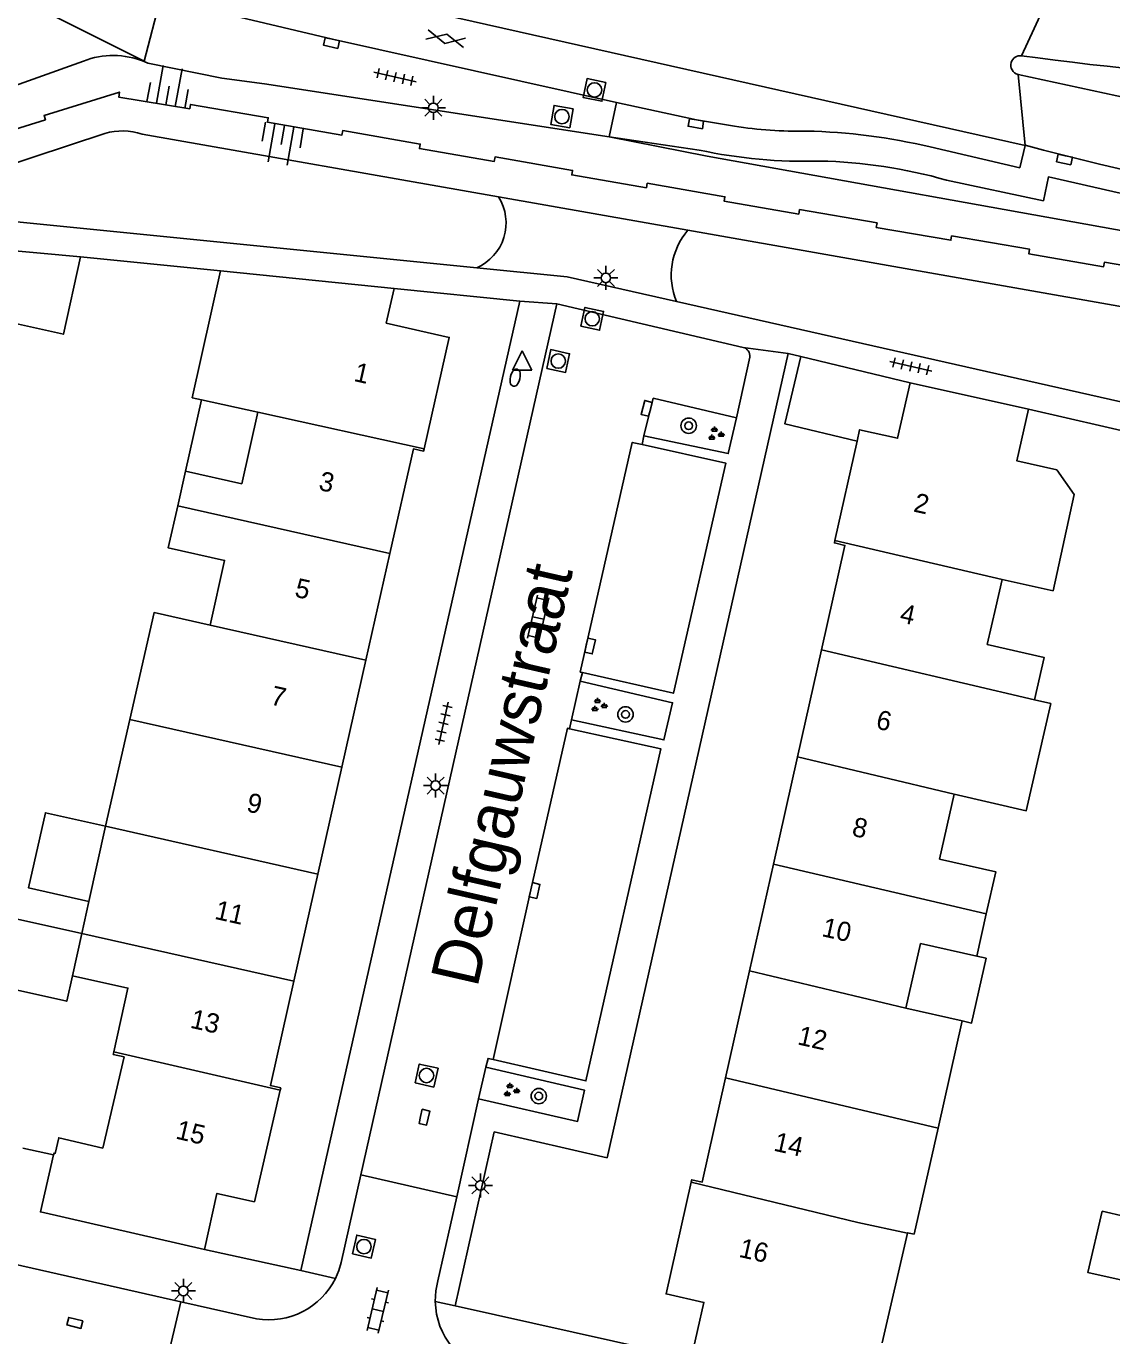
# Model space of a CAD drawing. Extents: x 128999 to 131010, y 395498 to 399007.
# Drawn here: x 129211.9 to 129268.4, y 398569.2 to 398637.3 of the extents above; entities that cross this region are included whole.
import ezdxf

# ---------------------------------------------------------------- set-up
doc = ezdxf.new("R2010")
doc.units = 0
for name, color, linetype in [('gg-afsc-erfafscheiding', 7, 'Continuous'), ('gg-afsc-muur', 7, 'Continuous'), ('gg-anno-huisnummerreeks BGT', 7, 'Continuous'), ('gg-anno-openbare ruimte label', 7, 'Continuous'), ('gg-bbg-bijgebouw', 7, 'Continuous'), ('gg-bbg-gedigitaliseerde bebouwing', 7, 'Continuous'), ('gg-bbg-hoofdgebouw', 7, 'Continuous'), ('gg-bbg-luifel en loopbrug', 7, 'Continuous'), ('gg-bbg-tussenscheiding', 7, 'Continuous'), ('gg-knt-bovenkant onderkant talud', 7, 'Continuous'), ('gg-knt-verharding', 7, 'Continuous'), ('gg-knt-verharding nz', 7, 'Continuous'), ('gt-grn-groengrens', 7, 'Continuous'), ('gt-grn-weggrens', 7, 'Continuous'), ('gt-symb-boom', 7, 'Continuous'), ('gt-symb-brandkraan', 7, 'Continuous'), ('gt-symb-gesloten verharding', 7, 'Continuous'), ('gt-symb-groenvak', 7, 'Continuous'), ('gt-symb-klinker verharding', 7, 'Continuous'), ('gt-symb-kolk', 7, 'Continuous'), ('gt-symb-lichtmast', 7, 'Continuous'), ('gt-symb-rioolschacht', 7, 'Continuous'), ('gt-symb-talud symbool', 7, 'Continuous'), ('gt-symb-tegel verharding', 7, 'Continuous'), ('gt-symb-waterafsluiter', 7, 'Continuous')]:
    doc.layers.add(name, color=color, linetype=linetype)

# ---------------------------------------------------------------- blocks, each defined once
blk = doc.blocks.new('gt0-TEG1')
at = {"layer": 'gt-symb-tegel verharding'}
for p, q in [((-1.125, 0), (1.125, 0)), ((-0.9, -0.25), (-0.9, 0.25)), ((-0.45, -0.25), (-0.45, 0.25)), ((0, -0.25), (0, 0.25)), ((0.45, -0.25), (0.45, 0.25)), ((0.9, -0.25), (0.9, 0.25))]:
    blk.add_line(p, q, dxfattribs=at)
blk = doc.blocks.new('gt0-GESVH1')
at = {"layer": 'gt-symb-gesloten verharding'}
for p, q in [((-0.992, -0.261), (0.008, 0.239)), ((0.008, -0.261), (-0.992, 0.239)), ((0.008, 0.239), (1.008, -0.261)), ((1.008, 0.239), (0.008, -0.261))]:
    blk.add_line(p, q, dxfattribs=at)
blk = doc.blocks.new('gt0-RS')
at = {"layer": 'gt-symb-rioolschacht'}
blk.add_lwpolyline([(-0.5, -0.5), (0.5, -0.5), (0.5, 0.5), (-0.5, 0.5)], close=True, dxfattribs=at)
blk.add_circle((0, 0), 0.375, dxfattribs=at)
blk = doc.blocks.new('gt0-TALUD_1')
at = {"layer": 'gt-symb-talud symbool'}
for p, q in [((-1, -1), (-1, 0)), ((-0.5, -2), (-0.5, 0)), ((0, -1), (0, 0)), ((0.5, -2), (0.5, 0)), ((1, -1), (1, 0))]:
    blk.add_line(p, q, dxfattribs=at)
blk = doc.blocks.new('gt0-KOLK')
at = {"layer": 'gt-symb-kolk'}
blk.add_lwpolyline([(0, 0), (0.375, 0), (0.375, 0.4), (-0.375, 0.4), (-0.375, 0), (0, 0)], dxfattribs=at)
blk = doc.blocks.new('gt0-BOOM')
at = {"layer": 'gt-symb-boom'}
for radius in [0.4, 0.2]:
    blk.add_circle((0, 0), radius, dxfattribs=at)
blk = doc.blocks.new('gt0-GRVAK')
at = {"layer": 'gt-symb-groenvak'}
for p, q in [((-0.11, 0.189), (-0.228, 0.24)), ((-0.182, 0.153), (0.088, 0.153)), ((-0.091, 0.211), (-0.156, 0.322)), ((-0.047, 0.214), (-0.047, 0.393)), ((-0.004, 0.211), (0.061, 0.322)), ((0.015, 0.189), (0.133, 0.24)), ((0.262, -0.052), (0.197, 0.059)), ((0.305, -0.049), (0.305, 0.13)), ((0.349, -0.052), (0.414, 0.059)), ((-0.245, -0.228), (-0.363, -0.177)), ((-0.318, -0.264), (-0.047, -0.264)), ((-0.226, -0.206), (-0.291, -0.095)), ((-0.183, -0.203), (-0.183, -0.024)), ((-0.139, -0.206), (-0.074, -0.095)), ((-0.12, -0.228), (-0.002, -0.177)), ((0.243, -0.074), (0.125, -0.023)), ((0.17, -0.11), (0.441, -0.11)), ((0.368, -0.074), (0.486, -0.023))]:
    blk.add_line(p, q, dxfattribs=at)
blk = doc.blocks.new('gt0-KL1')
at = {"layer": 'gt-symb-klinker verharding'}
for p, q in [((-1.15, 0.3), (1.15, 0.3)), ((-1, -0.3), (-1, 0.3)), ((-0.5, 0.3), (-0.5, 0.45)), ((0, -0.3), (0, 0.3)), ((0.5, 0.3), (0.5, 0.45)), ((1, -0.3), (1, 0.3)), ((-1.15, -0.3), (1.15, -0.3)), ((-0.5, -0.45), (-0.5, -0.3)), ((0.5, -0.45), (0.5, -0.3))]:
    blk.add_line(p, q, dxfattribs=at)
blk = doc.blocks.new('gt0-LMAST')
at = {"layer": 'gt-symb-lichtmast'}
for p, q in [((-0.182, 0.173), (-0.447, 0.438)), ((-0.005, 0.246), (-0.005, 0.621)), ((0.172, 0.173), (0.437, 0.438)), ((-0.255, -0.004), (-0.63, -0.004)), ((-0.182, -0.181), (-0.447, -0.446)), ((-0.005, -0.254), (-0.005, -0.629)), ((0.437, -0.446), (0.172, -0.181)), ((0.245, -0.004), (0.62, -0.004))]:
    blk.add_line(p, q, dxfattribs=at)
blk.add_circle((-0.005, -0.004), 0.25, dxfattribs=at)
blk = doc.blocks.new('gt0-BR')
at = {"layer": 'gt-symb-brandkraan'}
for centre, radius, start, end in [((-0.244, 0), 0.206, 107.56694, 252.43307), ((0.599, -2.664), 3, 106.89205, 107.56694), ((0, -0.691), 0.938, 73.10799, 106.89205), ((-0.599, -2.664), 3, 72.43309, 73.10799), ((0.244, 0), 0.206, 287.56695, 72.43309), ((0.599, 2.664), 3, 252.43307, 253.10797), ((0, 0.691), 0.938, 253.10797, 286.89206), ((-0.599, 2.664), 3, 286.89206, 287.56695)]:
    blk.add_arc(centre, radius, start, end, dxfattribs=at)
blk = doc.blocks.new('gt0-WAFSL')
at = {"layer": 'gt-symb-waterafsluiter'}
for p, q in [((-0.5, -0.333), (0, 0.667)), ((0, 0.667), (0.5, -0.333)), ((0.5, -0.333), (-0.5, -0.333))]:
    blk.add_line(p, q, dxfattribs=at)

msp = doc.modelspace()

# ---------------------------------------------------------------- linework, layer by layer
at = {"layer": 'gg-afsc-erfafscheiding'}
msp.add_lwpolyline([(129209.183, 398631.305), (129212.918, 398632.463), (129212.849, 398632.689), (129216.765, 398633.902), (129216.732, 398633.641), (129220.43, 398633.031), (129220.471, 398633.261), (129224.511, 398632.565), (129224.471, 398632.332), (129228.343, 398631.663), (129228.384, 398631.896), (129232.414, 398631.199), (129232.373, 398630.967), (129236.267, 398630.295), (129236.307, 398630.527), (129240.337, 398629.831), (129240.297, 398629.598), (129244.179, 398628.929), (129244.218, 398629.159), (129248.259, 398628.462), (129248.22, 398628.231), (129252.102, 398627.56), (129252.142, 398627.792), (129256.172, 398627.096), (129256.131, 398626.864), (129260.015, 398626.194), (129260.054, 398626.424), (129264.104, 398625.726), (129264.065, 398625.494), (129267.956, 398624.821), (129267.997, 398625.053), (129272.028, 398624.357)], dxfattribs=at)
at = {"layer": 'gg-afsc-muur'}
for p, q in [((129222.03, 398624.61), (129214.752, 398625.327)), ((129278.974, 398613.99), (129264.06, 398617.41)), ((129213.347, 398578.636), (129211.749, 398578.99))]:
    msp.add_line(p, q, dxfattribs=at)
at = {"layer": 'gg-bbg-bijgebouw'}
msp.add_lwpolyline([(129270.275, 398575.159), (129267.887, 398575.707), (129267.14, 398572.512), (129269.546, 398571.98)], dxfattribs=at)
at = {"layer": 'gg-bbg-gedigitaliseerde bebouwing'}
for p, q in [((129221.037, 398617.902), (129220.555, 398618.01)), ((129223.97, 398617.258), (129221.037, 398617.902)), ((129219.8, 398612.39), (129220.205, 398614.194)), ((129262.69, 398608.55), (129262.36, 398607.125)), ((129262.36, 398607.125), (129261.91, 398605.18)), ((129264.365, 398602.299), (129265.21, 398602.105)), ((129217.315, 398601.269), (129216.043, 398595.724)), ((129260.18, 398597.39), (129259.42, 398594.02)), ((129215.186, 398591.816), (129216.043, 398595.724)), ((129214.819, 398590.14), (129215.186, 398591.816)), ((129214.33, 398587.95), (129214.819, 398590.14)), ((129258.43, 398589.63), (129257.67, 398586.26)), ((129260.6, 398585.599), (129257.67, 398586.26)), ((129259.345, 398580.031), (129260.6, 398585.599)), ((129215.9, 398578.992), (129217.01, 398583.73)), ((129259.345, 398580.031), (129258.103, 398574.509))]:
    msp.add_line(p, q, dxfattribs=at)
for points in [[(129264.06, 398617.41), (129263.448, 398614.722), (129265.52, 398614.25), (129266.421, 398612.974), (129265.329, 398607.974), (129262.69, 398608.55)], [(129220.205, 398614.194), (129223.135, 398613.537), (129223.97, 398617.258)], [(129221.485, 398606.181), (129222.24, 398609.55), (129219.31, 398610.2), (129219.8, 398612.39)], [(129217.315, 398601.269), (129218.567, 398606.837), (129221.485, 398606.181)], [(129265.21, 398602.105), (129263.931, 398596.529), (129260.18, 398597.39)]]:
    msp.add_lwpolyline(points, dxfattribs=at)
at = {"layer": 'gg-bbg-hoofdgebouw'}
for p, q in [((129222.03, 398624.61), (129220.555, 398618.01)), ((129231.052, 398623.687), (129222.03, 398624.61)), ((129230.643, 398621.883), (129231.052, 398623.687)), ((129257.9, 398618.79), (129264.06, 398617.41)), ((129253.987, 398610.581), (129255.138, 398615.749)), ((129230.838, 398609.911), (129229.591, 398604.362)), ((129229.591, 398604.362), (129228.339, 398598.79)), ((129252.035, 398599.329), (129253.283, 398604.901)), ((129250.786, 398593.759), (129252.035, 398599.329)), ((129228.339, 398598.79), (129227.09, 398593.23)), ((129249.541, 398588.2), (129250.786, 398593.759)), ((129227.09, 398593.23), (129225.84, 398587.67)), ((129261.856, 398591.171), (129261.36, 398588.97)), ((129261.36, 398588.97), (129258.43, 398589.63)), ((129248.294, 398582.639), (129249.541, 398588.2)), ((129257.76, 398574.56), (129256.446, 398568.857))]:
    msp.add_line(p, q, dxfattribs=at)
for points in [[(129230.643, 398621.883), (129233.92, 398621.14), (129232.619, 398615.358)], [(129255.138, 398615.749), (129255.27, 398616.34), (129257.24, 398615.9), (129257.9, 398618.79)], [(129232.619, 398615.358), (129232.59, 398615.23), (129232.06, 398615.35), (129230.838, 398609.911)], [(129253.283, 398604.901), (129254.5, 398610.33), (129253.96, 398610.46), (129253.987, 398610.581)], [(129261.91, 398605.18), (129264.86, 398604.5), (129264.365, 398602.299)], [(129259.42, 398594.02), (129262.35, 398593.36), (129261.856, 398591.171)], [(129216.479, 398583.99), (129217.21, 398587.31), (129214.33, 398587.95)], [(129225.84, 398587.67), (129224.62, 398582.24), (129225.16, 398582.12), (129225.131, 398581.993)], [(129217.01, 398583.73), (129216.45, 398583.86), (129216.479, 398583.99)], [(129246.511, 398577.21), (129246.54, 398577.34), (129247.08, 398577.22), (129248.294, 398582.639)], [(129225.131, 398581.993), (129223.79, 398576.2), (129221.84, 398576.63), (129221.19, 398573.72)], [(129213.347, 398578.636), (129213.368, 398578.726), (129213.428, 398578.712), (129213.613, 398579.528), (129215.9, 398578.992)], [(129221.19, 398573.72), (129212.658, 398575.666), (129213.347, 398578.636)], [(129246.51, 398568.04), (129247.17, 398570.96), (129245.2, 398571.41), (129246.511, 398577.21)], [(129258.103, 398574.509), (129257.766, 398574.587), (129257.76, 398574.56)]]:
    msp.add_lwpolyline(points, dxfattribs=at)
at = {"layer": 'gg-bbg-luifel en loopbrug'}
for p, q in [((129214.752, 398625.327), (129208.842, 398625.885)), ((129252.216, 398620.151), (129257.9, 398618.79)), ((129220.205, 398614.194), (129221.037, 398617.902))]:
    msp.add_line(p, q, dxfattribs=at)
for points in [[(129214.752, 398625.327), (129213.854, 398621.311), (129211.058, 398621.936)], [(129252.216, 398620.151), (129251.378, 398616.649), (129255.138, 398615.749)], [(129216.043, 398595.724), (129212.92, 398596.424), (129212.045, 398592.522), (129215.186, 398591.816)], [(129214.819, 398590.14), (129211.306, 398590.928), (129210.518, 398587.416), (129214.033, 398586.627), (129214.33, 398587.95)], [(129261.36, 398588.97), (129261.848, 398588.86), (129261.088, 398585.489), (129260.6, 398585.599)]]:
    msp.add_lwpolyline(points, dxfattribs=at)
at = {"layer": 'gg-bbg-tussenscheiding'}
for p, q in [((129232.619, 398615.358), (129223.97, 398617.258)), ((129219.8, 398612.39), (129230.838, 398609.911)), ((129253.987, 398610.581), (129262.69, 398608.55)), ((129221.485, 398606.181), (129229.591, 398604.362)), ((129253.283, 398604.901), (129264.365, 398602.299)), ((129217.315, 398601.269), (129228.339, 398598.79)), ((129252.035, 398599.329), (129260.18, 398597.39)), ((129216.043, 398595.724), (129227.09, 398593.23)), ((129250.786, 398593.759), (129261.856, 398591.171)), ((129214.819, 398590.14), (129225.84, 398587.67)), ((129249.541, 398588.2), (129257.67, 398586.26)), ((129216.479, 398583.99), (129225.131, 398581.993)), ((129248.294, 398582.639), (129259.345, 398580.031))]:
    msp.add_line(p, q, dxfattribs=at)
msp.add_lwpolyline([(129257.76, 398574.56), (129255.18, 398575.12), (129246.511, 398577.21)], dxfattribs=at)
at = {"layer": 'gg-knt-bovenkant onderkant talud'}
for p, q in [((129214.899, 398635.514), (129204.381, 398631.755)), ((129218.048, 398635.49), (129218.243, 398635.405)), ((129216.016, 398631.748), (129205.852, 398628.393)), ((129236.492, 398628.451), (129217.944, 398631.717)), ((129242.237, 398631.575), (129247.344, 398630.572)), ((129288.15, 398623.223), (129247.344, 398630.572)), ((129246.334, 398626.718), (129236.492, 398628.451)), ((129286.896, 398619.575), (129246.334, 398626.718))]:
    msp.add_line(p, q, dxfattribs=at)
for centre, radius, start, end in [((129216.443, 398631.549), 4.255, 67.84697, 111.27969), ((129216.931, 398628.699), 3.183, 71.44883, 106.70883)]:
    msp.add_arc(centre, radius, start, end, dxfattribs=at)
at = {"layer": 'gg-knt-verharding'}
for p, q in [((129263.68, 398635.79), (129264.54, 398635.68)), ((129277.241, 398631.84), (129263.51, 398634.82)), ((129246.928, 398630.885), (129242.237, 398631.575)), ((129259.792, 398629.322), (129264.83, 398628.254)), ((129204.68, 398627.825), (129235.351, 398624.76)), ((129231.052, 398623.687), (129237.59, 398623.03)), ((129237.59, 398623.03), (129226.21, 398572.63)), ((129229.333, 398577.592), (129239.516, 398622.896)), ((129249.208, 398620.628), (129239.516, 398622.896)), ((129245.742, 398623.004), (129299.531, 398610.856)), ((129248.871, 398616.971), (129249.554, 398620.125)), ((129251.55, 398620.31), (129252.216, 398620.151)), ((129243.957, 398615.572), (129244.046, 398616.034)), ((129240.726, 398603.266), (129240.858, 398603.723)), ((129240.726, 398603.266), (129240.276, 398601.265)), ((129240.173, 398600.796), (129240.276, 398601.265)), ((129235.826, 398583.201), (129235.441, 398581.556)), ((129234.311, 398576.454), (129235.441, 398581.556)), ((129175.08, 398581.15), (129219.956, 398571.002)), ((129229.333, 398577.592), (129234.311, 398576.454)), ((129226.21, 398572.63), (129221.19, 398573.72)), ((129218.951, 398566.72), (129219.956, 398571.002)), ((129219.956, 398571.002), (129223.9, 398570.11)), ((129246.51, 398568.04), (129234.23, 398570.78))]:
    msp.add_line(p, q, dxfattribs=at)
for points in [[(129218.051, 398635.502), (129211.127, 398638.99), (129211.076, 398638.996)], [(129242.619, 398633.364), (129227.844, 398636.648), (129218.911, 398638.789)], [(129242.237, 398631.575), (129224.306, 398634.339), (129222.1, 398634.626), (129218.243, 398635.405)], [(129248.755, 398632.124), (129246.786, 398632.455), (129242.619, 398633.364)], [(129263.873, 398631.132), (129263.598, 398629.971), (129258.945, 398631.046)], [(129274.52, 398627.35), (129265.09, 398629.49), (129264.83, 398628.254)], [(129235.351, 398624.76), (129240.05, 398624.29), (129245.742, 398623.004)], [(129234.23, 398570.78), (129236.26, 398579.83), (129242.13, 398578.49), (129251.55, 398620.31)], [(129248.871, 398616.971), (129244.538, 398617.981), (129244.046, 398616.034)], [(129244.046, 398616.034), (129248.437, 398615.102), (129248.871, 398616.971)], [(129240.858, 398603.723), (129245.579, 398602.645), (129248.305, 398614.612), (129243.957, 398615.572)], [(129240.276, 398601.265), (129245.088, 398600.213), (129245.543, 398602.144), (129240.726, 398603.266)], [(129236.201, 398583.591), (129241.033, 398582.486), (129244.93, 398599.745), (129240.173, 398600.796)], [(129235.826, 398583.201), (129235.946, 398583.649), (129236.201, 398583.591)], [(129235.441, 398581.556), (129240.599, 398580.377), (129240.966, 398581.996), (129235.826, 398583.201)], [(129228.009, 398572.215), (129228.183, 398572.618), (129228.31, 398573.039), (129229.333, 398577.592)], [(129233.199, 398571.018), (129233.227, 398571.559), (129233.33, 398572.091), (129234.311, 398576.454)]]:
    msp.add_lwpolyline(points, dxfattribs=at)
for centre, radius, start, end in [((129263.627, 398635.299), 0.494, 83.87691, 163.75375), ((129290.383, 398833.042), 199.047, 262.54012, 270.90314), ((129263.627, 398635.3), 0.494, 163.82476, 256.28312), ((129252.082, 398653.703), 21.834, 261.23633, 271.08469), ((129251.812, 398600.98), 30.901, 76.65373, 88.7334), ((129314.224, 398822.059), 197.454, 255.22635, 264.47991), ((129252.386, 398656.16), 25.857, 257.81519, 271.78276), ((129252.63, 398604.149), 26.172, 74.11842, 88.77422), ((129249.106, 398620.187), 0.453, 352.11333, 76.93271), ((129224.524, 398573.954), 3.895, 260.77602, 333.47521), ((129237.068, 398571.091), 3.87, 181.08441, 257.6239)]:
    msp.add_arc(centre, radius, start, end, dxfattribs=at)
at = {"layer": 'gg-knt-verharding nz'}
for p, q in [((129218.911, 398638.789), (129218.051, 398635.502)), ((129229.526, 398638.848), (129263.873, 398631.132)), ((129218.051, 398635.502), (129218.048, 398635.49)), ((129242.619, 398633.364), (129242.237, 398631.575))]:
    msp.add_line(p, q, dxfattribs=at)
for points in [[(129243.957, 398615.572), (129243.44, 398615.681), (129240.741, 398603.738), (129240.858, 398603.723)], [(129240.173, 398600.796), (129240.072, 398600.824), (129238.168, 398592.427), (129236.201, 398583.591)]]:
    msp.add_lwpolyline(points, dxfattribs=at)
at = {"layer": 'gt-grn-groengrens'}
for centre, radius, start, end in [((129234.324, 398627.099), 2.555, 293.70273, 31.94134), ((129249.067, 398624.378), 3.598, 139.43254, 202.4543)]:
    msp.add_arc(centre, radius, start, end, dxfattribs=at)
at = {"layer": 'gt-grn-weggrens'}
for p, q in [((129265.236, 398639.138), (129263.68, 398635.79)), ((129263.51, 398634.82), (129263.873, 398631.132)), ((129237.59, 398623.03), (129239.516, 398622.896)), ((129251.55, 398620.31), (129249.208, 398620.628)), ((129228.009, 398572.215), (129226.21, 398572.63)), ((129233.199, 398571.018), (129234.23, 398570.78))]:
    msp.add_line(p, q, dxfattribs=at)

# ---------------------------------------------------------------- block references
at = {"layer": 'gt-symb-boom'}
for p in [(129246.377, 398616.552), (129243.091, 398601.541), (129238.581, 398581.692)]:
    msp.add_blockref('gt0-BOOM', p, dxfattribs=at)
at = {"layer": 'gt-symb-brandkraan', "rotation": 77.28466301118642}
msp.add_blockref('gt0-BR', (129237.351, 398619.051), dxfattribs=at)
at = {"layer": 'gt-symb-gesloten verharding', "rotation": -12.646853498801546}
msp.add_blockref('gt0-GESVH1', (129233.737, 398636.688), dxfattribs=at)
at = {"layer": 'gt-symb-groenvak'}
for p in [(129247.765, 398616.118), (129241.682, 398602.015), (129237.126, 398581.987)]:
    msp.add_blockref('gt0-GRVAK', p, dxfattribs=at)
at = {"layer": 'gt-symb-klinker verharding'}
for p, rotation in [((129238.549, 398606.553), -102.82712342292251), ((129230.206, 398570.556), -103.2438020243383)]:
    msp.add_blockref('gt0-KL1', p, dxfattribs=dict(at, rotation=rotation))
at = {"layer": 'gt-symb-kolk'}
for p, rotation in [((129227.844, 398636.648), 167.46497664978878), ((129246.786, 398632.455), 170.44347238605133), ((129265.966, 398630.592), 167.64517308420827), ((129244.384, 398617.403), 75.0464352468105), ((129241.052, 398605.144), -102.77124256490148), ((129238.168, 398592.427), -102.77124256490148), ((129232.435, 398580.639), -102.64685349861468), ((129214.495, 398570.092), 166.06098564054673)]:
    msp.add_blockref('gt0-KOLK', p, dxfattribs=dict(at, rotation=rotation))
at = {"layer": 'gt-symb-lichtmast'}
for p in [(129233.102, 398633.087), (129242.073, 398624.243), (129233.215, 398597.845), (129235.549, 398577.051), (129220.1, 398571.566)]:
    msp.add_blockref('gt0-LMAST', p, dxfattribs=at)
at = {"layer": 'gt-symb-rioolschacht'}
for p, rotation in [((129241.477, 398634.014), 168.3415983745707), ((129239.784, 398632.626), 169.92566726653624), ((129241.36, 398622.114), -12.062746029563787), ((129239.591, 398619.914), -12.062746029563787), ((129232.741, 398582.763), -12.715336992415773), ((129229.487, 398573.866), -12.715336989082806)]:
    msp.add_blockref('gt0-RS', p, dxfattribs=dict(at, rotation=rotation))
at = {"layer": 'gt-symb-talud symbool'}
for p, xscale, yscale, rotation in [((129219.181, 398633.234), 0.9995248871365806, 0.9995248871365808, 169.5669752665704), ((129225.349, 398632.163), 1.0000769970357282, 1.0000769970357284, -9.961516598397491)]:
    msp.add_blockref('gt0-TALUD_1', p, dxfattribs=dict(at, xscale=xscale, yscale=yscale, rotation=rotation))
at = {"layer": 'gt-symb-tegel verharding'}
for p, rotation in [((129231.105, 398634.681), -12.771242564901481), ((129257.931, 398619.637), -12.715336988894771), ((129233.626, 398601.076), -102.82712342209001)]:
    msp.add_blockref('gt0-TEG1', p, dxfattribs=dict(at, rotation=rotation))
at = {"layer": 'gt-symb-waterafsluiter'}
msp.add_blockref('gt0-WAFSL', (129237.711, 398619.773), dxfattribs=at)

# ---------------------------------------------------------------- texts
at = {"layer": 'gg-anno-huisnummerreeks BGT'}
for s, rotation, p in [('1', 347.3, (129228.914, 398618.885)), ('3', 347.4, (129227.085, 398613.224)), ('2', 347.5, (129258.025, 398612.097)), ('5', 347.4, (129225.837, 398607.668)), ('4', 347.4, (129257.308, 398606.342)), ('7', 347.4, (129224.578, 398602.068)), ('6', 347.4, (129256.069, 398600.816)), ('9', 347.4, (129223.329, 398596.506)), ('8', 347.4, (129254.821, 398595.244)), ('11', 347.4, (129221.675, 398590.917)), ('10', 347.4, (129253.252, 398590.017)), ('13', 347.4, (129220.402, 398585.256)), ('12', 347.4, (129251.99, 398584.389)), ('15', 346.9, (129219.648, 398579.492)), ('14', 347.4, (129250.751, 398578.862)), ('16', 347.3, (129248.941, 398573.342))]:
    msp.add_text(s, height=1, rotation=rotation, dxfattribs=at).set_placement(p)
at = {"layer": 'gg-anno-openbare ruimte label'}
msp.add_text('Delfgauwstraat', height=2.5, rotation=77.1, dxfattribs=at).set_placement((129235.376, 398587.277))

doc.saveas('drawing.dxf')
